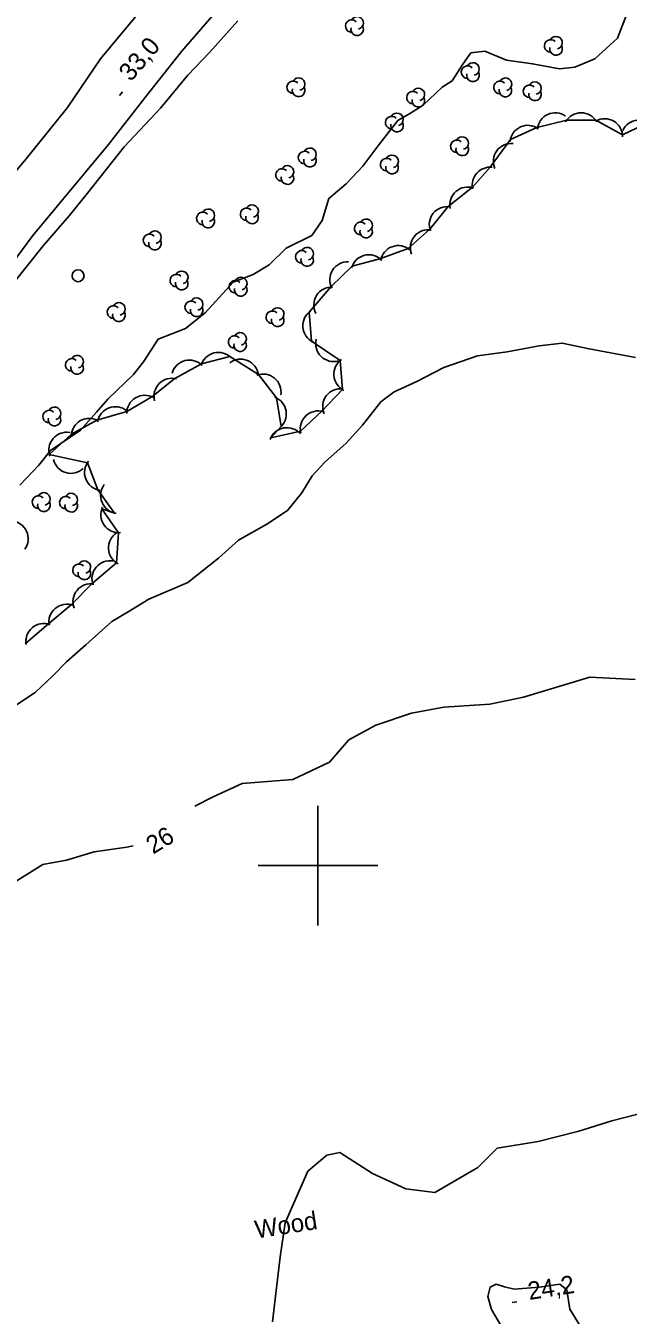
# Model space of a CAD drawing. Extents: x 646142 to 649934, y 5874075 to 5876351.
# Drawn here: x 648351.2 to 648451.8, y 5875524.9 to 5875740.3 of the extents above; entities that cross this region are included whole.
import ezdxf

# ---------------------------------------------------------------- set-up
doc = ezdxf.new("R2010")
doc.units = 0
for name, color, linetype in [('Niveau 1', 7, 'Continuous'), ('Niveau 2', 7, 'Continuous'), ('Niveau 21', 7, 'Continuous'), ('Niveau 3', 7, 'Continuous'), ('Niveau 36', 7, 'Continuous'), ('Niveau 44', 7, 'Continuous'), ('Niveau 61', 7, 'Continuous')]:
    doc.layers.add(name, color=color, linetype=linetype)

msp = doc.modelspace()

# ---------------------------------------------------------------- linework, layer by layer
at = {"layer": 'Niveau 1'}
msp.add_lwpolyline([(648451.77, 5875742.8), (648450, 5875738.18), (648446.21, 5875734.73), (648442.9, 5875733.33), (648440.35, 5875733.07), (648435.84, 5875733.93), (648431.46, 5875734.5), (648427.87, 5875736), (648425.55, 5875735.77), (648424.21, 5875733.83), (648422.42, 5875731.05), (648420.73, 5875730), (648417.59, 5875727), (648415.46, 5875725.69), (648413.33, 5875724.43), (648410.15, 5875720.39), (648407.51, 5875716.8), (648404.71, 5875713.89), (648401.81, 5875711.42), (648400.72, 5875707.72), (648398.96, 5875705.23), (648394.67, 5875703.12), (648391.85, 5875700.31), (648389.17, 5875698.73), (648385.85, 5875697.43), (648381.15, 5875692.3), (648377.86, 5875689.69), (648373.31, 5875687.9), (648370.85, 5875684.15), (648369.18, 5875682.01), (648364.92, 5875677.89), (648363.03, 5875675.73), (648360.34, 5875672.71), (648355.34, 5875669.33), (648353.41, 5875666.88), (648350.23, 5875663.53)], dxfattribs=at)
at = {"layer": 'Niveau 2'}
for points in [[(648386.59, 5875741.1), (648381.86, 5875735.81), (648378.26, 5875732.03), (648373.71, 5875726.52), (648367.64, 5875720.03), (648361.49, 5875712.33), (648358.47, 5875708.54), (648354.11, 5875703.49), (648348.22, 5875696.1), (648344.17, 5875689.93), (648339.24, 5875682.67), (648335.45, 5875678.41), (648331.25, 5875673.61), (648325.08, 5875665.27), (648320.73, 5875659.43), (648315.74, 5875652.79), (648312.22, 5875647.29), (648309.57, 5875643.81), (648307.47, 5875641.31)], [(648348.82, 5875626.26), (648352.8, 5875628.88), (648355.74, 5875631.7), (648358.03, 5875634), (648361.25, 5875636.84), (648365.59, 5875640.75), (648368.33, 5875642.35), (648371.77, 5875644.51), (648371.77, 5875644.51), (648378.25, 5875647.27), (648383.38, 5875651.35), (648386.7, 5875654.37), (648391.47, 5875657.04), (648394.91, 5875659.33), (648397.31, 5875662.27), (648399.05, 5875665.11), (648401.16, 5875667.35), (648404.7, 5875670.55), (648407.45, 5875673.53), (648410.47, 5875677.44), (648412.74, 5875679.12), (648416.5, 5875680.85), (648421.01, 5875683.21), (648426.63, 5875685.15), (648431.61, 5875685.82), (648436.91, 5875686.81), (648440.76, 5875687.23), (648445.28, 5875686.32), (648453.04, 5875684.86)], [(648379.43, 5875609.91), (648382.52, 5875611.48), (648387.34, 5875613.7), (648395.82, 5875614.37), (648401.9, 5875617.27), (648405.17, 5875620.98), (648409.68, 5875623.47), (648415.6, 5875625.43), (648421.02, 5875626.43), (648428.71, 5875626.93), (648434.34, 5875628.12), (648445.41, 5875631.47), (648452.94, 5875631.08)], [(648349.6, 5875597.41), (648354.03, 5875600.18), (648357.99, 5875600.9), (648362.64, 5875602.31), (648368.08, 5875603.08), (648369.13, 5875603.31)], [(648456.87, 5875559.38), (648449.06, 5875557.37), (648443.58, 5875555.61), (648436.77, 5875553.92), (648429.92, 5875552.79), (648426.67, 5875549.59), (648419.53, 5875545.39), (648414.67, 5875545.99), (648409.09, 5875548.54)], [(648409.09, 5875548.54), (648403.67, 5875552.08), (648401.47, 5875551.62), (648398.28, 5875548.94), (648394.51, 5875540.34), (648393.68, 5875534.63), (648392.42, 5875523.81)], [(648431.14, 5875529.61), (648432.77, 5875529.22), (648436.99, 5875529.56), (648440.39, 5875530.06), (648441.55, 5875529.12), (648442.08, 5875525.88), (648444.43, 5875521.98), (648444.81, 5875519.18), (648443.02, 5875516.28), (648443.05, 5875513.63), (648441.8, 5875512.78), (648440.52, 5875513.02), (648438.34, 5875514.58), (648435.76, 5875518.4), (648432.96, 5875519.85), (648431.05, 5875522.35), (648428.96, 5875525.87), (648428.34, 5875528.01), (648428.74, 5875529.59), (648429.73, 5875530.08), (648431.14, 5875529.61)]]:
    msp.add_lwpolyline(points, dxfattribs=at)
at = {"layer": 'Niveau 21'}
for points in [[(648308.61, 5875643.7), (648315.38, 5875653.98), (648323.01, 5875664.89), (648331.19, 5875675.97), (648340.19, 5875688.37), (648347.21, 5875698.2), (648352.38, 5875705.26), (648365.04, 5875720.45), (648371.07, 5875728.25), (648377.21, 5875735.95), (648387.8, 5875748.22), (648395.82, 5875756.75), (648406, 5875766.81), (648415.46, 5875775.79), (648417.08, 5875776.95), (648417.99, 5875776.9), (648421.6, 5875775.92), (648424.34, 5875772.7), (648429.16, 5875766.19), (648434.42, 5875759.84), (648438.11, 5875756.11), (648443.34, 5875751.7), (648448.52, 5875746.48), (648452.34, 5875744.26)], [(648371.43, 5875744.03), (648363.69, 5875734.72), (648358.15, 5875726.61), (648351.52, 5875718.3)], [(648351.52, 5875718.3), (648344.61, 5875710.08), (648339.05, 5875703.69), (648332.24, 5875693.99), (648327.22, 5875686.49), (648320.08, 5875676.65), (648314.36, 5875667.71), (648309.36, 5875659.75), (648303.73, 5875651.17), (648296.97, 5875640.77), (648288.9, 5875628.09), (648279.22, 5875612.41), (648271.94, 5875599.79), (648261.42, 5875581.63), (648256.29, 5875572.27), (648250.11, 5875561.67), (648244.17, 5875550.86), (648238.58, 5875541.33), (648233.33, 5875531.95), (648226.44, 5875519.89)]]:
    msp.add_lwpolyline(points, dxfattribs=at)
at = {"layer": 'Niveau 3'}
for p, q in [((648366.85, 5875728.64), (648367.37, 5875729.25)), ((648432.43, 5875527.02), (648433.22, 5875527.15))]:
    msp.add_line(p, q, dxfattribs=at)
at = {"layer": 'Niveau 36'}
msp.add_circle((648359.94, 5875698.52), 1, dxfattribs=at)
at = {"layer": 'Niveau 44'}
for points in [[(648455.66, 5875724.31), (648450.85, 5875722.03), (648446.38, 5875724.5), (648441.53, 5875724.5), (648436.54, 5875723.26), (648432.12, 5875721.25), (648428.75, 5875716.65), (648425.78, 5875713.33), (648421.75, 5875710.06), (648418.68, 5875706.3), (648415.08, 5875703.04), (648410.52, 5875701.37), (648405.71, 5875700.13), (648402.18, 5875696.74), (648398.53, 5875692.44), (648398.9, 5875687.6), (648403.7, 5875684.36), (648404.07, 5875679.52), (648400.62, 5875675.89), (648397.07, 5875672.58), (648392.11, 5875671.43), (648393.84, 5875673.31), (648393.07, 5875678.11), (648390.08, 5875682), (648385.26, 5875685.04), (648380.57, 5875683.79), (648376.09, 5875681.35), (648372.26, 5875678.3), (648368.08, 5875675.83), (648363.09, 5875674.4), (648358.84, 5875672.06)], [(648358.84, 5875672.06), (648355.14, 5875668.67), (648361.5, 5875667.28), (648363.25, 5875662.75), (648366.02, 5875658.88), (648363.91, 5875659.57), (648366.69, 5875655.59), (648366.37, 5875650.55), (648362.36, 5875647.17), (648358.79, 5875643.56), (648355.07, 5875640.44), (648351.11, 5875637.02)]]:
    msp.add_lwpolyline(points, dxfattribs=at)
for centre, radius, start, end in [((648406.54, 5875740.75), 1.05, 282.2692, 149.7263), ((648405.64, 5875740.22), 1.05, 44.1154, 269.804), ((648406.54, 5875739.7), 1.05, 166.9369, 29.6212), ((648438.85, 5875736.9), 1.05, 44.1154, 269.804), ((648439.75, 5875737.43), 1.05, 282.2692, 149.7263), ((648439.75, 5875736.38), 1.05, 166.9369, 29.6212), ((648424.98, 5875732.52), 1.05, 44.1154, 269.804), ((648425.88, 5875733.05), 1.05, 282.2692, 149.7263), ((648395.86, 5875729.99), 1.05, 44.1154, 269.804), ((648396.76, 5875730.52), 1.05, 282.2692, 149.7263), ((648425.88, 5875732), 1.05, 166.9369, 29.6212), ((648430.4, 5875729.97), 1.05, 44.1154, 269.804), ((648431.3, 5875730.5), 1.05, 282.2692, 149.7263), ((648436.23, 5875729.85), 1.05, 282.2692, 149.7263), ((648396.76, 5875729.47), 1.05, 166.9369, 29.6212), ((648415.86, 5875728.26), 1.05, 44.1154, 269.804), ((648416.76, 5875728.79), 1.05, 282.2692, 149.7263), ((648431.3, 5875729.45), 1.05, 166.9369, 29.6212), ((648435.33, 5875729.32), 1.05, 44.1154, 269.804), ((648436.23, 5875728.8), 1.05, 166.9369, 29.6212), ((648416.76, 5875727.74), 1.05, 166.9369, 29.6212), ((648412.3, 5875724.1), 1.05, 44.1154, 269.804), ((648413.2, 5875724.63), 1.05, 282.2692, 149.7263), ((648439.61, 5875722.72), 3, 54.5439, 174.5219), ((648443.95, 5875722.73), 3, 29.9813, 149.9592), ((648447.87, 5875721.74), 3, 359.4334, 119.4113), ((648453.64, 5875721.54), 3, 35.8488, 155.8267), ((648413.2, 5875723.58), 1.05, 166.9369, 29.6212), ((648435.06, 5875720.65), 3, 54.5439, 174.5219), ((648423.18, 5875720.14), 1.05, 44.1154, 269.804), ((648424.08, 5875719.62), 1.05, 166.9369, 29.6212), ((648424.08, 5875720.67), 1.05, 282.2692, 149.7263), ((648432.28, 5875717.61), 3, 83.8231, 203.801), ((648397.76, 5875718.26), 1.05, 44.1154, 269.804), ((648398.66, 5875717.74), 1.05, 166.9369, 29.6212), ((648398.66, 5875718.79), 1.05, 282.2692, 149.7263), ((648411.47, 5875717.08), 1.05, 44.1154, 269.804), ((648412.37, 5875717.61), 1.05, 282.2692, 149.7263), ((648394, 5875715.34), 1.05, 44.1154, 269.804), ((648394.9, 5875715.87), 1.05, 282.2692, 149.7263), ((648412.37, 5875716.56), 1.05, 166.9369, 29.6212), ((648428.76, 5875713.65), 3, 84.2626, 191.5355), ((648394.9, 5875714.82), 1.05, 166.9369, 29.6212), ((648425.02, 5875710.34), 3, 71.5576, 191.5355), ((648380.78, 5875708.08), 1.05, 44.1154, 269.804), ((648381.68, 5875708.61), 1.05, 282.2692, 149.7263), ((648388.09, 5875708.77), 1.05, 44.1154, 269.804), ((648388.99, 5875709.3), 1.05, 282.2692, 149.7263), ((648421.58, 5875707.06), 3, 80.8177, 200.7956), ((648381.68, 5875707.56), 1.05, 166.9369, 29.6212), ((648388.99, 5875708.25), 1.05, 166.9369, 29.6212), ((648407.14, 5875706.41), 1.05, 44.1154, 269.804), ((648408.04, 5875706.94), 1.05, 282.2692, 149.7263), ((648371.88, 5875704.42), 1.05, 44.1154, 269.804), ((648372.78, 5875704.95), 1.05, 282.2692, 149.7263), ((648408.04, 5875705.89), 1.05, 166.9369, 29.6212), ((648418.42, 5875703.19), 3, 80.8177, 200.7956), ((648372.78, 5875703.9), 1.05, 166.9369, 29.6212), ((648397.29, 5875701.67), 1.05, 44.1154, 269.804), ((648398.19, 5875702.2), 1.05, 282.2692, 149.7263), ((648413.41, 5875700.55), 3, 50.0789, 170.0568), ((648398.19, 5875701.15), 1.05, 166.9369, 29.6212), ((648404.97, 5875697.86), 3, 87.9054, 207.8833), ((648408.5, 5875699.03), 3, 44.4858, 164.4637), ((648376.35, 5875697.71), 1.05, 44.1154, 269.804), ((648377.25, 5875698.24), 1.05, 282.2692, 149.7263), ((648377.25, 5875697.19), 1.05, 166.9369, 29.6212), ((648386.21, 5875696.68), 1.05, 44.1154, 269.804), ((648387.11, 5875696.16), 1.05, 166.9369, 29.6212), ((648387.11, 5875697.21), 1.05, 282.2692, 149.7263), ((648402.31, 5875693.63), 3, 87.9054, 207.8833), ((648378.84, 5875693.24), 1.05, 44.1154, 269.804), ((648379.74, 5875693.77), 1.05, 282.2692, 149.7263), ((648365.86, 5875692.44), 1.05, 44.1154, 269.804), ((648366.76, 5875691.92), 1.05, 166.9369, 29.6212), ((648366.76, 5875692.97), 1.05, 282.2692, 149.7263), ((648379.74, 5875692.72), 1.05, 166.9369, 29.6212), ((648392.37, 5875691.58), 1.05, 44.1154, 269.804), ((648393.27, 5875692.11), 1.05, 282.2692, 149.7263), ((648400.47, 5875690.16), 3, 124.2999, 244.2779), ((648393.27, 5875691.06), 1.05, 166.9369, 29.6212), ((648386.1, 5875687.44), 1.05, 44.1154, 269.804), ((648387, 5875687.97), 1.05, 282.2692, 149.7263), ((648402.62, 5875687.18), 3, 165.8699, 285.8478), ((648383.37, 5875682.71), 3, 44.8484, 164.8264), ((648387, 5875686.92), 1.05, 166.9369, 29.6212), ((648358.88, 5875683.63), 1.05, 44.1154, 269.804), ((648359.78, 5875683.11), 1.05, 166.9369, 29.6212), ((648359.78, 5875684.16), 1.05, 282.2692, 149.7263), ((648378.53, 5875681.43), 3, 44.8484, 164.8264), ((648387.07, 5875681.58), 3, 7.2664, 127.2443), ((648405.64, 5875682.07), 3, 124.2994, 244.2773), ((648375.62, 5875678.39), 3, 75.02, 194.998), ((648390.83, 5875679.1), 3, 350.3795, 110.3575), ((648403.79, 5875676.64), 3, 83.3503, 203.3282), ((648371.06, 5875675.55), 3, 60.5543, 180.5323), ((648391.71, 5875675.43), 3, 309.1763, 69.1543), ((648355.1, 5875675), 1.05, 44.1154, 269.804), ((648356, 5875674.48), 1.05, 166.9369, 29.6212), ((648356, 5875675.53), 1.05, 282.2692, 149.7263), ((648361.81, 5875671.69), 3, 58.8473, 178.8253), ((648366.16, 5875673.64), 3, 50.5088, 170.4867), ((648400.04, 5875672.94), 3, 72.916, 192.894), ((648394.82, 5875670.14), 3, 40.5037, 160.4816), ((648358.05, 5875669.37), 3, 79.5409, 199.5189), ((648358.74, 5875668.51), 3, 193.5334, 313.5114), ((648364.02, 5875665.65), 3, 141.1732, 261.1511), ((648353.33, 5875660.71), 1.05, 44.1154, 269.804), ((648354.23, 5875661.24), 1.05, 282.2692, 149.7263), ((648358.79, 5875661.14), 1.05, 282.2692, 149.7263), ((648366.71, 5875661.8), 3, 142.6936, 262.6715), ((648354.23, 5875660.19), 1.05, 166.9369, 29.6212), ((648357.89, 5875660.61), 1.05, 44.1154, 269.804), ((648358.79, 5875660.09), 1.05, 166.9369, 29.6212), ((648366.75, 5875658.59), 3, 154.817, 274.795), ((648348.61, 5875654.57), 3, 324.9192, 84.8971), ((648368.01, 5875653.06), 3, 122.9142, 242.8922), ((648360.09, 5875649.31), 1.05, 44.1154, 269.804), ((648360.99, 5875648.79), 1.05, 166.9369, 29.6212), ((648360.99, 5875649.84), 1.05, 282.2692, 149.7263), ((648365.26, 5875647.92), 3, 80.5852, 200.5631), ((648362.08, 5875644.06), 3, 80.5852, 200.5631), ((648358.06, 5875640.65), 3, 70.0388, 190.0167), ((648354.23, 5875637.43), 3, 70.0388, 190.0167)]:
    msp.add_arc(centre, radius, start, end, dxfattribs=at)
at = {"layer": 'Niveau 61'}
for points in [[(648400, 5875610), (648400, 5875600), (648400, 5875590)], [(648390, 5875600), (648400, 5875600), (648410, 5875600)]]:
    msp.add_lwpolyline(points, dxfattribs=at)

# ---------------------------------------------------------------- texts
at = {"layer": 'Niveau 2'}
msp.add_text('26', height=3, rotation=31.2483, dxfattribs=at).set_placement((648372.46, 5875601.82))
at = {"layer": 'Niveau 3'}
for s, rotation, p in [('33,0 ', 49.4964, (648368.75, 5875730.81)), ('24,2 ', 8.9405, (648435.28, 5875527.43))]:
    msp.add_text(s, height=3, rotation=rotation, dxfattribs=at).set_placement(p)
at = {"layer": 'Niveau 44'}
msp.add_text('Wood', height=3, rotation=8.9405, dxfattribs=at).set_placement((648389.71, 5875537.69))

doc.saveas('drawing.dxf')
